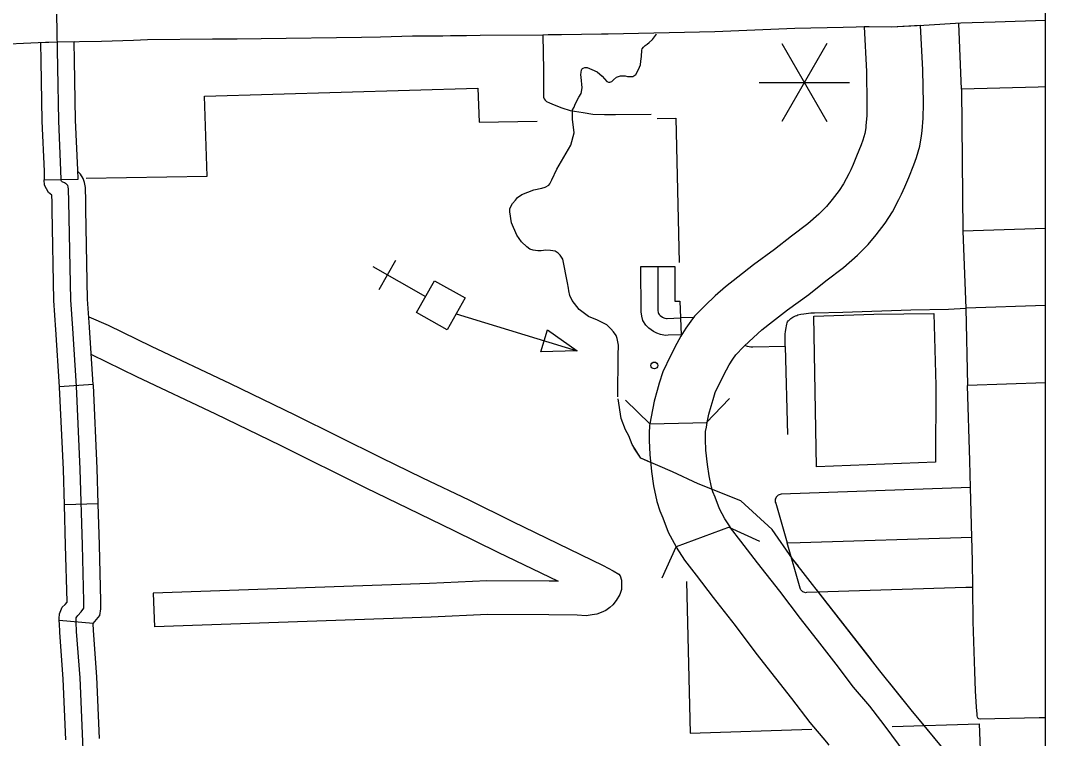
# Model space of a CAD drawing. Extents: x 1084508 to 1142749, y 1057638 to 1093403.
# Drawn here: x 1141322 to 1142749, y 1062168 to 1063169 of the extents above; entities that cross this region are included whole.
import ezdxf

# ---------------------------------------------------------------- set-up
doc = ezdxf.new("R2010")
doc.units = 0
for name, color, linetype in [('DSN_DRFT_Named-Boundary', 7, 'Continuous'), ('Level 15', 7, 'Continuous'), ('Level 31', 7, 'Continuous'), ('Level 32', 7, 'Continuous'), ('Level 33', 7, 'Continuous'), ('Level 35', 7, 'Continuous'), ('Level 37', 7, 'Continuous'), ('Level 43', 7, 'Continuous'), ('Level 46', 7, 'Continuous'), ('Level 48', 7, 'Continuous'), ('Level 57', 7, 'Continuous'), ('Level 6', 7, 'Continuous'), ('Level 7', 7, 'Continuous')]:
    doc.layers.add(name, color=color, linetype=linetype)

msp = doc.modelspace()

# ---------------------------------------------------------------- linework, layer by layer
at = {"layer": 'DSN_DRFT_Named-Boundary'}
msp.add_lwpolyline([(1084507.9, 1057640), (1142749.2, 1057640), (1142749.2, 1093403.4), (1084507.9, 1093403.4)], close=True, dxfattribs=at)
at = {"layer": 'Level 15'}
for p, q in [((1142749.2, 1063169.3), (1142679.1, 1063167.2)), ((1142467.5, 1063159.6), (1142399.9, 1063158.1)), ((1142503.6, 1063160.7), (1142467.5, 1063159.6)), ((1142534.2, 1063160.1), (1142503.6, 1063160.7)), ((1142579.9, 1063162.6), (1142534.2, 1063160.1)), ((1142631.2, 1063165.5), (1142579.9, 1063162.6)), ((1142679.1, 1063167.2), (1142631.2, 1063165.5)), ((1142049.3, 1063149), (1141961.8, 1063148.5)), ((1142056.4, 1063149.2), (1142049.3, 1063149)), ((1142198.1, 1062607.2), (1142278.2, 1062608.8)), ((1142309.9, 1062463.4), (1142234.6, 1062435.4))]:
    msp.add_line(p, q, dxfattribs=at)
for points in [[(1142399.9, 1063158.1), (1142288.5, 1063153.7), (1142140, 1063150.3), (1142130.6, 1063150.3), (1142075.3, 1063149.5), (1142056.4, 1063149.2)], [(1142496.5, 1063160.5), (1142500.1, 1063098.1), (1142500.6, 1063053.6), (1142500.3, 1063036.9), (1142499.1, 1063022.6), (1142498.8, 1063019.5), (1142497.5, 1063012), (1142494.8, 1063002.7), (1142492.4, 1062996.2), (1142486, 1062980), (1142481.2, 1062968.5), (1142478, 1062961.3), (1142475.1, 1062955.8), (1142467.9, 1062941.7), (1142461.8, 1062932.2), (1142452.2, 1062919.7), (1142444.1, 1062910), (1142433.5, 1062899.2), (1142418.4, 1062885.9), (1142395.4, 1062868.6), (1142371.8, 1062849.9), (1142342.6, 1062828.6), (1142320.8, 1062811.6), (1142303.7, 1062798.2), (1142289.3, 1062785.3), (1142275.2, 1062772.1)], [(1142329.5, 1062715.5), (1142342.3, 1062727.5), (1142354.1, 1062738.1), (1142369, 1062749.7), (1142389.8, 1062765.9), (1142419.4, 1062787.4), (1142443.4, 1062806.5), (1142468, 1062825), (1142487.3, 1062842.1), (1142502.3, 1062857.2), (1142513.5, 1062870.7), (1142526, 1062887), (1142536.1, 1062902.6), (1142544.8, 1062919.8), (1142548.7, 1062927.1), (1142553.2, 1062937.3), (1142558.7, 1062950.4), (1142565.7, 1062968.1), (1142569.5, 1062978.3), (1142574, 1062994.3), (1142576.6, 1063008.7), (1142577.3, 1063015.5), (1142578.8, 1063033), (1142579.1, 1063053.5), (1142578.5, 1063100.8), (1142575, 1063162.3)], [(1142575, 1063162.3), (1142534.2, 1063160.1), (1142534.2, 1063160.1), (1142503.6, 1063160.7), (1142496.5, 1063160.5)], [(1141867.5, 1063147.6), (1141823.1, 1063146.1), (1141796.7, 1063145.7), (1141656.5, 1063143.7), (1141623.4, 1063143.4), (1141588.8, 1063143.4), (1141498.5, 1063142.2), (1141478.7, 1063141.5), (1141434.1, 1063140.1), (1141372.8, 1063139)], [(1141961.8, 1063148.5), (1141942.8, 1063148.1), (1141920.6, 1063147.8), (1141909.6, 1063147.5), (1141867.5, 1063147.6)], [(1141372.8, 1063139), (1141356.2, 1063138.7), (1141274.6, 1063134.9), (1141122.7, 1063127.9), (1140900.9, 1063118.2), (1140732.9, 1063114.2), (1140520.1, 1063108.6)], [(1142275.2, 1062772.1), (1142270.1, 1062767.1), (1142260.5, 1062757), (1142255.1, 1062750), (1142248.4, 1062740.6), (1142241.3, 1062729.3), (1142235.7, 1062719.2), (1142226.9, 1062701.7), (1142216.2, 1062679.8), (1142211.2, 1062663.6), (1142208.2, 1062653.6), (1142204, 1062638.8), (1142199.9, 1062616.8), (1142198.1, 1062607.2)], [(1142278.2, 1062608.8), (1142280.4, 1062620.7), (1142283.6, 1062631.7), (1142286.3, 1062640.9), (1142289.3, 1062650.7), (1142297.2, 1062666.9), (1142305, 1062682.5), (1142308.8, 1062689.2), (1142313.7, 1062697), (1142318, 1062703.1), (1142320.2, 1062705.8), (1142326.2, 1062712.2), (1142329.5, 1062715.5)], [(1142198.1, 1062607.2), (1142197.7, 1062605.1), (1142197.2, 1062593.6), (1142197.1, 1062583.9), (1142198, 1062564.3), (1142200.4, 1062540.8), (1142203.4, 1062520.6), (1142207.9, 1062499), (1142212, 1062485.7), (1142216, 1062475.9), (1142223.6, 1062456.2), (1142234.6, 1062435.4)], [(1142309.9, 1062463.4), (1142302.5, 1062474.8), (1142295.2, 1062488.6), (1142289, 1062504.8), (1142286, 1062512.2), (1142283.9, 1062518.8), (1142280.6, 1062534.4), (1142278.3, 1062550.5), (1142276.2, 1062570.2), (1142275.6, 1062585.2), (1142275.6, 1062591.3), (1142275.8, 1062596.2), (1142277, 1062602.5), (1142278.2, 1062608.8)], [(1142509.2, 1062207.5), (1142504.6, 1062213.3), (1142482, 1062239.9), (1142457.6, 1062271.9), (1142435.1, 1062301.1), (1142407.8, 1062335.5), (1142379.2, 1062373.8), (1142348.3, 1062413.3), (1142325, 1062443.7), (1142310.6, 1062462.3), (1142309.9, 1062463.4)], [(1142234.6, 1062435.4), (1142234.8, 1062435), (1142246.6, 1062416.9), (1142262.8, 1062395.9), (1142286.3, 1062365.2), (1142316.8, 1062326.1), (1142345.6, 1062287.6), (1142373.3, 1062252.7), (1142395.4, 1062224.1), (1142420.9, 1062190.7), (1142444, 1062163.5), (1142447.3, 1062159.3)], [(1142749.2, 1061886.4), (1142731.4, 1061909.5), (1142693.3, 1061959.4), (1142689.3, 1061964.7), (1142630.7, 1062044), (1142525.9, 1062185.7), (1142509.2, 1062207.5)]]:
    msp.add_lwpolyline(points, dxfattribs=at)
at = {"layer": 'Level 31'}
for p, q in [((1141354.6, 1062947.2), (1141401.7, 1062948.3)), ((1142185.7, 1062826.4), (1142232.8, 1062826.5)), ((1142240, 1062778.3), (1142241.7, 1062731.2))]:
    msp.add_line(p, q, dxfattribs=at)
for points in [[(1141378.1, 1062947.8), (1141377.9, 1062960.2), (1141374.7, 1063029.6), (1141372.2, 1063178.3)], [(1141396.4, 1063139.4), (1141372.8, 1063139), (1141349.3, 1063138.4)], [(1141396.8, 1063113.8), (1141396.4, 1063139.4)], [(1141349.3, 1063138.4), (1141349.8, 1063113)], [(1141349.8, 1063113), (1141351.2, 1063028.9), (1141354.3, 1062959.4), (1141354.6, 1062947.2)], [(1141401.7, 1062948.3), (1141401.4, 1062961), (1141398.3, 1063030.4), (1141396.8, 1063113.8)], [(1142241.7, 1062731.2), (1142223.5, 1062730.5), (1142220.1, 1062730.3), (1142212.8, 1062731.4), (1142207.9, 1062733.3), (1142203.1, 1062735.7), (1142196.8, 1062740.6), (1142192.7, 1062744.6), (1142188.5, 1062751.2), (1142186.9, 1062757.4), (1142185.9, 1062763), (1142185.7, 1062826.4)], [(1142209.3, 1062826.5), (1142209.4, 1062765.2), (1142209.9, 1062762.5), (1142210.4, 1062760.7), (1142211.2, 1062759.5), (1142212.4, 1062758.3), (1142215.6, 1062755.8), (1142217.4, 1062754.9), (1142218.9, 1062754.3), (1142221.2, 1062754), (1142222.4, 1062754.1), (1142240.9, 1062754.7)], [(1142232.8, 1062826.5), (1142232.9, 1062778), (1142240, 1062778.3)]]:
    msp.add_lwpolyline(points, dxfattribs=at)
at = {"layer": 'Level 32'}
for p, q in [((1141422.9, 1062661.9), (1141375.9, 1062658.8)), ((1141429.8, 1062495.5), (1141382.7, 1062494.1)), ((1141422.8, 1062328.7), (1141375.4, 1062332.8))]:
    msp.add_line(p, q, dxfattribs=at)
for points in [[(1141412.7, 1062906), (1141412.5, 1062917.3), (1141412, 1062936.7), (1141410.8, 1062943.3), (1141408.9, 1062949), (1141405.1, 1062955.3), (1141401.4, 1062958.7)], [(1141365.6, 1062905.2), (1141365.4, 1062916.3), (1141365.2, 1062925.9), (1141360.5, 1062929.6), (1141354.8, 1062939.6), (1141354.6, 1062947.2)], [(1141394.3, 1062740), (1141391.4, 1062780.1), (1141389, 1062916.8), (1141388.5, 1062934.3), (1141387.9, 1062937.4), (1141387.4, 1062939.1), (1141386.7, 1062940.3), (1141385.3, 1062941.5), (1141384.4, 1062942.2), (1141382.6, 1062943.2), (1141379.7, 1062944.5), (1141378.6, 1062945.3), (1141378.2, 1062946.1), (1141378.1, 1062947.8)], [(1141370.9, 1062738.3), (1141367.9, 1062779), (1141365.6, 1062905.2)], [(1141417.8, 1062741.7), (1141415, 1062781.1), (1141412.7, 1062906)], [(1141412, 1062074.8), (1141404.4, 1062253.1), (1141399.6, 1062317.5), (1141399.1, 1062330.8), (1141399, 1062332.5), (1141399, 1062334.7), (1141399.1, 1062336.4), (1141399.8, 1062338.1), (1141401.3, 1062339.7), (1141405.8, 1062345.1), (1141409.7, 1062349.9), (1141409.8, 1062350.9), (1141409.8, 1062352.6), (1141409.8, 1062359.7), (1141408, 1062437.9), (1141404.7, 1062544.1), (1141399.5, 1062659.7), (1141394.3, 1062740)], [(1141422.9, 1062661.9), (1141417.8, 1062741.5)], [(1141375.9, 1062658.8), (1141370.8, 1062738.5)], [(1141382.7, 1062494.1), (1141381.2, 1062543.2), (1141376, 1062658.4), (1141375.9, 1062658.9)], [(1141429.8, 1062495.5), (1141428.3, 1062545), (1141423, 1062661), (1141422.9, 1062661.9)], [(1141375.4, 1062332.8), (1141375.4, 1062335.9), (1141376, 1062342.1), (1141379.7, 1062351.4), (1141383.8, 1062355.4), (1141386.3, 1062358.5), (1141386.3, 1062359.5), (1141384.4, 1062437.3), (1141382.7, 1062494.1)], [(1141422.8, 1062328.7), (1141431.9, 1062339.8), (1141433.4, 1062349), (1141433.4, 1062352.6), (1141433.4, 1062360), (1141431.5, 1062438.5), (1141429.8, 1062495.5)], [(1141384.5, 1062166.4), (1141380.9, 1062251.7), (1141376.1, 1062316.2), (1141375.6, 1062329.2), (1141375.4, 1062331.3), (1141375.4, 1062332.8)], [(1141431.6, 1062168.4), (1141427.9, 1062254.5), (1141423.1, 1062318.8), (1141422.8, 1062328.7)]]:
    msp.add_lwpolyline(points, dxfattribs=at)
at = {"layer": 'Level 33'}
for p, q in [((1142749.2, 1062879.4), (1142634.2, 1062875.7)), ((1142749.2, 1062772.2), (1142638.5, 1062768.2)), ((1142749.2, 1062664.4), (1142640.4, 1062660.3))]:
    msp.add_line(p, q, dxfattribs=at)
for points in [[(1142632.4, 1063073.6), (1142628.5, 1063165.3)], [(1142049.3, 1063149), (1142050.2, 1063100.2), (1142049.8, 1063064.7), (1142050.1, 1063062.3), (1142050.9, 1063060.2), (1142052.2, 1063058.3), (1142054.3, 1063056.6), (1142058.3, 1063054.5), (1142065, 1063051.9), (1142075.7, 1063047.4), (1142087.1, 1063044.1), (1142105.4, 1063041), (1142118.8, 1063039), (1142134.9, 1063038.3), (1142150.1, 1063038.1), (1142200, 1063039)], [(1142749.2, 1063076.9), (1142739, 1063076.5), (1142632.4, 1063073.6)], [(1142632.4, 1063073.6), (1142634.2, 1062875.7)], [(1142634.2, 1062875.7), (1142638.5, 1062768.2)], [(1142386.6, 1062715), (1142386.8, 1062731.9), (1142387.2, 1062735.9), (1142388, 1062740.8), (1142388.4, 1062743.6), (1142388.8, 1062745.9), (1142389.4, 1062747.9), (1142390.1, 1062749.4), (1142390.9, 1062750.5), (1142391.5, 1062750.9), (1142394.6, 1062753.7), (1142397.5, 1062755.6), (1142400.8, 1062757.5), (1142402.7, 1062758.3), (1142404.2, 1062758.9), (1142408.3, 1062759.8), (1142412.6, 1062760.5), (1142422.5, 1062761.7), (1142427.5, 1062761.9), (1142467, 1062762.6), (1142561.5, 1062766.2), (1142614.1, 1062767.1), (1142638.5, 1062768.2)], [(1142638.5, 1062768.2), (1142640.4, 1062660.3)], [(1142258.9, 1062755.3), (1142240.9, 1062754.7)], [(1142386.6, 1062715), (1142341.4, 1062713.9), (1142339, 1062714), (1142336.5, 1062714.4), (1142334.2, 1062715.1), (1142330.5, 1062716.4)], [(1142386.6, 1062715), (1142390, 1062592.2)], [(1142644.8, 1062518.4), (1142643.8, 1062555.4), (1142640.4, 1062660.3)], [(1142644.8, 1062518.4), (1142381.1, 1062508.8), (1142379.7, 1062508.6), (1142378.3, 1062508.2), (1142377, 1062507.6), (1142375.9, 1062506.8), (1142374.9, 1062505.8), (1142374, 1062504.7), (1142373.4, 1062503.4), (1142372.9, 1062502), (1142372.7, 1062500.6), (1142372.7, 1062499.2), (1142372.9, 1062497.8), (1142373.4, 1062496.5), (1142389.3, 1062441)], [(1142646.7, 1062449.2), (1142644.8, 1062518.4)], [(1142389.3, 1062441), (1142407.7, 1062441.6), (1142646.7, 1062449.2)], [(1142648, 1062379.1), (1142638.1, 1062378.8), (1142416.5, 1062371.8), (1142415.1, 1062371.7), (1142413.8, 1062371.9), (1142412.5, 1062372.3), (1142411.3, 1062372.8), (1142410.2, 1062373.6), (1142409.2, 1062374.6), (1142408.4, 1062375.6), (1142407.8, 1062376.8), (1142407.4, 1062378.1), (1142389.3, 1062441)], [(1142648, 1062379.1), (1142647.6, 1062416.2), (1142646.7, 1062449.2)], [(1142658.4, 1062195.3), (1142656.6, 1062195.7), (1142655.6, 1062196.4), (1142655.2, 1062197), (1142654.6, 1062198.1), (1142654.2, 1062199.8), (1142653.9, 1062202.3), (1142653.3, 1062212), (1142651.9, 1062235), (1142650.6, 1062261.8), (1142648.6, 1062331.4), (1142648, 1062379.1)], [(1142749.2, 1062197.2), (1142740.4, 1062197), (1142658.4, 1062195.3)]]:
    msp.add_lwpolyline(points, dxfattribs=at)
at = {"layer": 'Level 35'}
msp.add_lwpolyline([(1142153.7, 1062644.7), (1142153.9, 1062702.3), (1142154.6, 1062716.6), (1142152.8, 1062726.2), (1142151.4, 1062730.4), (1142147.4, 1062735.4), (1142143.8, 1062739.6), (1142138, 1062745), (1142125.3, 1062751.4), (1142112.8, 1062756.6), (1142099.9, 1062766.4), (1142096.5, 1062770.6), (1142090, 1062778.9), (1142086.7, 1062786.1), (1142085.1, 1062792.5), (1142084.9, 1062796.1), (1142083.4, 1062803.7), (1142076.9, 1062836.8), (1142073.3, 1062842.4), (1142070.6, 1062845.1), (1142066.4, 1062848), (1142059.9, 1062848.7), (1142053.1, 1062849.1), (1142046.6, 1062848.2), (1142041.9, 1062848.2), (1142035.8, 1062849.3), (1142031.1, 1062850.5), (1142026.8, 1062853.6), (1142019.2, 1062861), (1142012.7, 1062870.2), (1142005.3, 1062887.5), (1142003, 1062902.8), (1142003, 1062906.6), (1142005.1, 1062911.1), (1142006.8, 1062914.3), (1142010.9, 1062919), (1142014, 1062922.8), (1142019.6, 1062926.9), (1142036.7, 1062933.4), (1142047.7, 1062935.4), (1142052.2, 1062937.2), (1142057.2, 1062939.7), (1142058.7, 1062941.7), (1142061.4, 1062947.3), (1142068.6, 1062961.9), (1142088.1, 1062995.4), (1142092.6, 1063012.9), (1142092, 1063020.8), (1142090.6, 1063031.4), (1142090.2, 1063037.6), (1142090.4, 1063041), (1142090.6, 1063044.6), (1142092.6, 1063048.7), (1142094, 1063052.7), (1142099.4, 1063062.4), (1142102.3, 1063067.8), (1142103.9, 1063075.6), (1142102.5, 1063090.2), (1142102.1, 1063093.8), (1142102.5, 1063097.2), (1142102.7, 1063100.1), (1142103.6, 1063101.5), (1142104.5, 1063102.6), (1142105.4, 1063103), (1142107.7, 1063103.7), (1142110.6, 1063103.7), (1142117.3, 1063101), (1142124.8, 1063097.9), (1142131.9, 1063091.6), (1142138.2, 1063084.4), (1142140.5, 1063083.5), (1142142.5, 1063083.3), (1142145.2, 1063084.4), (1142147.4, 1063086.6), (1142151.9, 1063090.5), (1142157.3, 1063092.2), (1142160.2, 1063092.2), (1142163.8, 1063092), (1142167.2, 1063091.3), (1142170.1, 1063091.1), (1142174.6, 1063091.3), (1142178.4, 1063094), (1142182.2, 1063101.2), (1142184.9, 1063107.5), (1142185.4, 1063112.7), (1142186.5, 1063119.2), (1142187.2, 1063127.8), (1142187.6, 1063129.8), (1142189.4, 1063132), (1142191.5, 1063134.5), (1142194.6, 1063136.5), (1142197.3, 1063138.5), (1142201.6, 1063143), (1142204.5, 1063146.4), (1142207.2, 1063150.4), (1142207.2, 1063150.5)], dxfattribs=at)
at = {"layer": 'Level 37'}
for points in [[(1142198.1, 1062607.2), (1142164.2, 1062639.9)], [(1142309.2, 1062642.6), (1142276.6, 1062608.7)], [(1142308, 1062462.9), (1142350.9, 1062443.4)], [(1142215.1, 1062392.5), (1142234.6, 1062435.4)]]:
    msp.add_lwpolyline(points, dxfattribs=at)
at = {"layer": 'Level 43'}
for points in [[(1142749.2, 1061978), (1142674.7, 1062079.7), (1142615.7, 1062143.6), (1142562.3, 1062208.4), (1142518.5, 1062262.8), (1142397, 1062419.1), (1142368.4, 1062459.9), (1142324.7, 1062499.7), (1142265.4, 1062523.3), (1142229.6, 1062540.1), (1142185.5, 1062559.1), (1142173.3, 1062578.1), (1142168.8, 1062590.3), (1142164.2, 1062598.7), (1142158.1, 1062614.7), (1142154.1, 1062642.1)], [(1142159.6, 1062610.8), (1142158.1, 1062614.7), (1142154.1, 1062642.1)], [(1142199.1, 1062553.2), (1142185.5, 1062559.1), (1142176.5, 1062573.1)], [(1142405, 1062408.8), (1142397, 1062419.1), (1142368.4, 1062459.9), (1142324.7, 1062499.7), (1142322.6, 1062500.6)], [(1142506.7, 1062277.9), (1142430.4, 1062376.1)], [(1142571.5, 1062197.2), (1142562.3, 1062208.4), (1142532.4, 1062245.5)], [(1142611, 1062149.2), (1142571.5, 1062197.2)]]:
    msp.add_lwpolyline(points, dxfattribs=at)
at = {"layer": 'Level 46'}
for points in [[(1141416.8, 1062756.1), (1141443.5, 1062744.8), (1141503.5, 1062715.4), (1141613.4, 1062663.4), (1141703.8, 1062619.6), (1141823.5, 1062560.2), (1141881.5, 1062531.8), (1141945.8, 1062500.9), (1142006.9, 1062470.7), (1142132.9, 1062409.8), (1142147.2, 1062402.3)], [(1141420.2, 1062703.8), (1141483.1, 1062673), (1141593, 1062620.9), (1141683.1, 1062577.4), (1141802.7, 1062518), (1141860.9, 1062489.5), (1141925.2, 1062458.6), (1141986.2, 1062428.4), (1142070.6, 1062387.6)], [(1142147.2, 1062402.3), (1142154.8, 1062397.5), (1142157, 1062395.1), (1142158.5, 1062389.3), (1142158.8, 1062381.3), (1142158.5, 1062376), (1142156.3, 1062369), (1142151.3, 1062360.8), (1142146.7, 1062354.9), (1142142.2, 1062350.9), (1142136.8, 1062347), (1142130.1, 1062343.9), (1142124.5, 1062341.8), (1142117.8, 1062340.7), (1142109.3, 1062339.6), (1142097.1, 1062340.2), (1142057.4, 1062340.6), (1141972, 1062341.1), (1141893.3, 1062337.5), (1141508, 1062324)], [(1142070.6, 1062387.6), (1142057.8, 1062387.7), (1141971, 1062388.2), (1141891.4, 1062384.5), (1141506.4, 1062371.1), (1141507.2, 1062347.5), (1141508, 1062324)]]:
    msp.add_lwpolyline(points, dxfattribs=at)
at = {"layer": 'Level 48'}
for p, q in [((1142444.8, 1063137.2), (1142382, 1063028.4)), ((1142382, 1063137.2), (1142444.8, 1063028.4)), ((1142350.6, 1063082.8), (1142476.2, 1063082.8))]:
    msp.add_line(p, q, dxfattribs=at)
at = {"layer": 'Level 57'}
for p, q in [((1141812.3, 1062826.3), (1141885.8, 1062784.6)), ((1141821.2, 1062794.3), (1141844.4, 1062835.2)), ((1142046.4, 1062707.6), (1142055.7, 1062738.3)), ((1142055.7, 1062738.3), (1142097, 1062708.9)), ((1142097, 1062708.9), (1142046.4, 1062707.6))]:
    msp.add_line(p, q, dxfattribs=at)
msp.add_lwpolyline([(1141915.9, 1062738.3), (1141873.3, 1062762.5), (1141898.3, 1062806.6), (1141940.9, 1062782.5)], close=True, dxfattribs=at)
msp.add_lwpolyline([(1141928.4, 1062760.4), (1142097, 1062708.9)], dxfattribs=at)
msp.add_circle((1142204.4, 1062688.5), 4.71, dxfattribs=at)
at = {"layer": 'Level 6'}
for points in [[(1141413.2, 1062949.4), (1141581.5, 1062952.3), (1141578, 1063063.9), (1141958.6, 1063074.8), (1141960.2, 1063027.6), (1142041.4, 1063029.2)], [(1142208.5, 1063032.6), (1142234.5, 1063033.1), (1142239.1, 1062832)], [(1142249.2, 1062387.5), (1142254.1, 1062175.9), (1142423.8, 1062181.3)], [(1142535.6, 1062185), (1142656.7, 1062188.9), (1142659.6, 1062117.1)]]:
    msp.add_lwpolyline(points, dxfattribs=at)
at = {"layer": 'Level 7'}
for p, q in [((1142430.4, 1062547.2), (1142426.6, 1062757.1)), ((1142595.8, 1062553.6), (1142430.4, 1062547.2))]:
    msp.add_line(p, q, dxfattribs=at)
for points in [[(1142426.6, 1062757.1), (1142509.9, 1062759.8), (1142593.7, 1062760.9)], [(1142593.7, 1062760.9), (1142596.7, 1062660.3), (1142595.8, 1062553.6)]]:
    msp.add_lwpolyline(points, dxfattribs=at)

doc.saveas('drawing.dxf')
